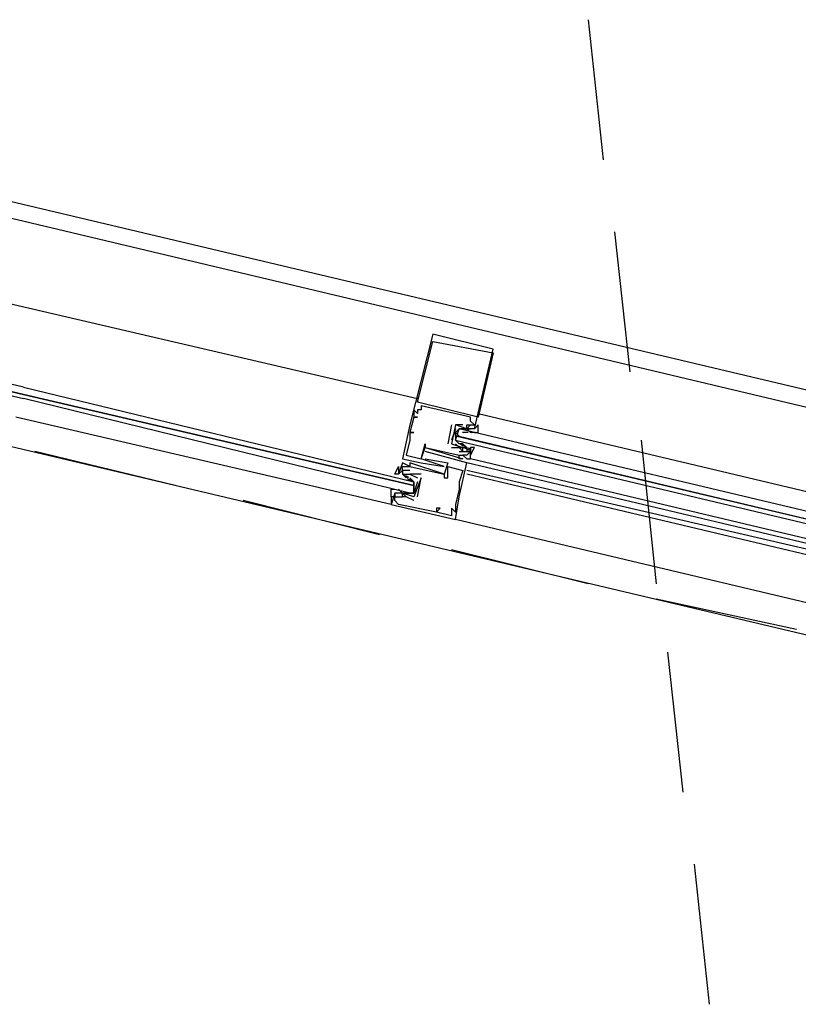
# Model space of a CAD drawing. Header units: feet. Extents: x -79 to 198, y -22 to 181.
# Tile 274 of 318: x 129.56 to 132.3, y 121.95 to 125.42. Entities that reach past the tile are written whole.
import ezdxf

# ---------------------------------------------------------------- set-up
doc = ezdxf.new("R2010")
doc.units = ezdxf.units.FT
doc.layers.add('A-LINEA', color=7, linetype='CONTINUOUS')

msp = doc.modelspace()

# ---------------------------------------------------------------- linework, layer by layer
at = {"layer": 'A-LINEA'}
for p, q in [((131.56, 125.4178), (131.6133, 124.9244)), ((135.4933, 123.3644), (127.6133, 125.2311)), ((127.9333, 125.0978), (134.3333, 123.5778)), ((131.6533, 124.6711), (131.7067, 124.1778)), ((127.7467, 124.3378), (134.16, 122.8178)), ((131.0133, 124.3111), (131.0133, 124.3111)), ((131.0133, 124.2844), (131.0133, 124.2844)), ((131.2267, 124.2578), (131.2267, 124.2578)), ((131.2267, 124.2444), (131.2267, 124.2444)), ((130.9467, 124.0444), (130.9467, 124.0444)), ((130.96, 124.0711), (130.96, 124.0711)), ((130.96, 124.0444), (130.96, 124.0444)), ((130.9733, 124.0578), (130.9733, 124.0578)), ((130.9733, 124.0444), (130.9733, 124.0444)), ((130.9467, 124.0178), (130.9467, 124.0178)), ((130.9467, 124.0178), (130.9467, 124.0178)), ((130.96, 124.0311), (130.96, 124.0311)), ((130.96, 124.0178), (130.96, 124.0178)), ((131.1467, 124.0178), (131.1467, 124.0178)), ((131.1467, 124.0044), (131.1467, 124.0044)), ((131.1733, 124.0311), (133.8667, 123.3911)), ((131.1733, 124.0178), (131.1733, 124.0178)), ((130.9333, 123.9911), (130.9333, 123.9911)), ((131.08, 123.9911), (131.0667, 123.9244)), ((131.08, 123.9911), (131.08, 123.9911)), ((131.0933, 123.9778), (131.08, 123.9378)), ((131.0933, 123.9911), (131.0933, 123.9911)), ((131.12, 123.9911), (131.0933, 123.9911)), ((131.0933, 123.9911), (131.0933, 123.9911)), ((131.0933, 123.9911), (131.0933, 123.9911)), ((131.12, 123.9911), (131.12, 123.9911)), ((131.12, 123.9778), (131.12, 123.9778)), ((131.1333, 123.9911), (131.1333, 123.9911)), ((131.1333, 123.9911), (131.1333, 123.9911)), ((131.1333, 123.9778), (131.1333, 123.9778)), ((131.1333, 123.9778), (131.1333, 123.9778)), ((131.1333, 123.9778), (131.1467, 123.9644)), ((131.1467, 123.9911), (131.1467, 123.9911)), ((131.1467, 123.9778), (131.1467, 123.9778)), ((131.16, 123.9911), (131.16, 123.9911)), ((131.16, 123.9778), (131.16, 123.9778)), ((130.9333, 123.9644), (130.9333, 123.9644)), ((130.9333, 123.9644), (130.9333, 123.9644)), ((130.9333, 123.9378), (130.9333, 123.9378)), ((130.9467, 123.9644), (130.9467, 123.9644)), ((131.0933, 123.9511), (131.0933, 123.9644)), ((131.0933, 123.9378), (131.0933, 123.9378)), ((131.1177, 123.9653), (131.1381, 123.9659)), ((131.1235, 123.9646), (131.1354, 123.9656)), ((131.1333, 123.9644), (131.1333, 123.9644)), ((131.1449, 123.9652), (131.1632, 123.9655)), ((131.1467, 123.9644), (131.1467, 123.9644)), ((131.1502, 123.9646), (131.1621, 123.9656)), ((131.7467, 123.9378), (131.8, 123.4311)), ((130.9867, 123.9244), (130.9867, 123.9244)), ((130.9867, 123.9111), (130.9867, 123.9111)), ((130.9867, 123.9111), (130.9867, 123.9111)), ((131.0667, 123.9244), (131.0667, 123.9244)), ((131.08, 123.9244), (131.08, 123.9244)), ((131.08, 123.9244), (131.08, 123.9244)), ((131.08, 123.9111), (131.08, 123.9111)), ((131.1067, 123.9244), (131.1067, 123.9244)), ((131.1067, 123.9111), (131.1067, 123.9111)), ((131.1067, 123.9111), (131.1067, 123.9111)), ((131.1222, 123.9159), (131.1121, 123.9222)), ((131.1305, 123.9131), (131.1126, 123.9227)), ((131.1333, 123.9111), (131.12, 123.9244)), ((131.12, 123.9111), (131.12, 123.9111)), ((131.12, 123.9111), (131.12, 123.9111)), ((131.1426, 123.9008), (131.1263, 123.9093)), ((131.1333, 123.9244), (131.1333, 123.9244)), ((131.1333, 123.9111), (131.1333, 123.9111)), ((131.1489, 123.9026), (131.1387, 123.9088)), ((131.1467, 123.9111), (131.1467, 123.9111)), ((130.1067, 123.7778), (129.6133, 123.8978)), ((130.9067, 123.8711), (130.9067, 123.8711)), ((130.92, 123.8844), (130.92, 123.8844)), ((130.9733, 123.8711), (130.9733, 123.8711)), ((130.9733, 123.8711), (130.9733, 123.8711)), ((130.9867, 123.8978), (130.9867, 123.8978)), ((130.9867, 123.8844), (130.9867, 123.8844)), ((130.9867, 123.8711), (130.9867, 123.8711)), ((131.1067, 123.8978), (131.1067, 123.8978)), ((131.1067, 123.8844), (131.1067, 123.8844)), ((131.1067, 123.8844), (131.1067, 123.8844)), ((131.1067, 123.8711), (131.1067, 123.8711)), ((131.12, 123.8978), (131.12, 123.8978)), ((131.12, 123.8844), (131.12, 123.8844)), ((131.12, 123.8844), (131.12, 123.8844)), ((131.12, 123.8711), (131.12, 123.8711)), ((131.1333, 123.8844), (131.1333, 123.8844)), ((131.1333, 123.8711), (131.1333, 123.8711)), ((131.1467, 123.8978), (131.1467, 123.8978)), ((131.1467, 123.8978), (131.1467, 123.8978)), ((133.84, 123.2311), (131.1467, 123.8711)), ((131.1467, 123.8711), (131.1467, 123.8711)), ((131.1467, 123.8711), (131.1467, 123.8711)), ((131.1467, 123.8711), (131.1467, 123.8711)), ((131.1467, 123.8711), (131.1467, 123.8711)), ((130.9067, 123.8578), (130.9067, 123.8578)), ((130.9067, 123.8444), (130.9067, 123.8444)), ((130.9067, 123.8311), (130.9067, 123.8311)), ((130.9333, 123.8578), (130.9333, 123.8578)), ((130.9333, 123.8444), (130.9333, 123.8444)), ((130.9333, 123.8444), (130.9333, 123.8444)), ((130.9333, 123.8311), (130.9333, 123.8311)), ((130.9733, 123.8578), (130.9733, 123.8578)), ((131.0533, 123.8444), (131.0533, 123.8444)), ((131.0667, 123.8578), (131.0667, 123.8578)), ((131.0667, 123.8444), (131.0667, 123.8444)), ((131.12, 123.8311), (131.12, 123.8311)), ((133.8267, 123.2178), (131.1333, 123.8578)), ((131.1333, 123.8578), (131.1333, 123.8578)), ((133.8267, 123.2044), (131.1333, 123.8311)), ((130.8933, 123.8178), (130.8933, 123.8178)), ((130.9067, 123.8178), (130.9067, 123.8178)), ((130.92, 123.8044), (130.9067, 123.8178)), ((130.9108, 123.8147), (130.927, 123.8063)), ((130.9178, 123.8129), (130.9279, 123.8067)), ((130.92, 123.8178), (130.92, 123.8178)), ((130.92, 123.8044), (130.92, 123.8044)), ((130.9228, 123.8025), (130.9408, 123.7928)), ((130.9311, 123.7996), (130.9413, 123.7934)), ((130.9333, 123.8178), (130.9333, 123.8178)), ((130.9333, 123.8178), (130.9333, 123.8178)), ((130.9333, 123.8044), (130.9333, 123.8044)), ((130.96, 123.7378), (130.9733, 123.8044)), ((130.96, 123.8044), (130.96, 123.8044)), ((130.96, 123.8044), (130.96, 123.8044)), ((130.9733, 123.8178), (130.9733, 123.8178)), ((130.9733, 123.8044), (130.9733, 123.8044)), ((130.9733, 123.8044), (130.9733, 123.8044)), ((131.0533, 123.8178), (131.0533, 123.8178)), ((131.0533, 123.8178), (131.0533, 123.8178)), ((131.0533, 123.8044), (131.0533, 123.8044)), ((131.0667, 123.8044), (131.0667, 123.8044)), ((133.8267, 123.1778), (131.1333, 123.8178)), ((130.8933, 123.7644), (130.9067, 123.7511)), ((130.9067, 123.7644), (130.9067, 123.7644)), ((130.9467, 123.7911), (130.9467, 123.7911)), ((130.9467, 123.7644), (130.9467, 123.7778)), ((131.1067, 123.7911), (131.1067, 123.7911)), ((131.1067, 123.7644), (131.1067, 123.7644)), ((130.88, 123.7511), (130.8667, 123.7111)), ((130.88, 123.7511), (130.88, 123.7511)), ((130.88, 123.7378), (130.88, 123.7378)), ((130.9085, 123.7503), (130.8902, 123.7501)), ((130.8933, 123.7511), (130.8933, 123.7511)), ((130.9165, 123.751), (130.9046, 123.7499)), ((130.9067, 123.7511), (130.9067, 123.7511)), ((130.9067, 123.7511), (130.9067, 123.7511)), ((130.9067, 123.7378), (130.9067, 123.7378)), ((130.9067, 123.7378), (130.9067, 123.7378)), ((130.9356, 123.7503), (130.9152, 123.7497)), ((130.9298, 123.751), (130.9179, 123.7499)), ((130.92, 123.7378), (130.92, 123.7378)), ((130.92, 123.7378), (130.92, 123.7378)), ((130.9333, 123.7511), (130.9333, 123.7511)), ((130.9467, 123.7378), (130.9467, 123.7378)), ((130.9467, 123.7378), (130.9467, 123.7378)), ((130.96, 123.7378), (130.96, 123.7378)), ((131.1067, 123.7378), (131.1067, 123.7378)), ((130.8267, 123.6044), (130.3467, 123.7244)), ((130.8667, 123.7111), (130.8667, 123.7111)), ((130.88, 123.7244), (130.88, 123.7244)), ((130.8933, 123.7111), (130.8933, 123.7111)), ((130.9467, 123.7244), (130.9467, 123.7244)), ((131.0267, 123.6978), (131.0267, 123.6978)), ((131.04, 123.6978), (131.04, 123.6978)), ((131.08, 123.6978), (131.08, 123.6978)), ((131.0933, 123.7111), (131.0933, 123.7111)), ((131.0267, 123.6844), (131.0267, 123.6844)), ((131.0267, 123.6844), (131.0267, 123.6844)), ((131.08, 123.6844), (131.08, 123.6844)), ((131.08, 123.6711), (131.08, 123.6711)), ((131.0933, 123.6844), (131.0933, 123.6844)), ((133.7867, 123.0178), (131.0933, 123.6578)), ((131.0933, 123.6578), (131.0933, 123.6578)), ((131.56, 123.4311), (131.08, 123.5511)), ((132.2933, 123.2711), (131.8, 123.3778)), ((131.84, 123.1911), (131.8933, 122.6978)), ((131.9333, 122.4444), (131.9867, 121.9511))]:
    msp.add_line(p, q, dxfattribs=at)
for points in [[(127.8667, 124.8044), (129.64, 124.3911), (130.96, 124.0844)], [(129.5733, 124.1244), (127.88, 124.5244), (127.88, 124.5111), (127.88, 124.4978), (129.5733, 124.0978), (127.88, 124.4978), (127.8667, 124.4844), (129.5733, 124.0844)], [(131.16, 123.9778), (131.2267, 124.2578), (131.0133, 124.3111), (130.9333, 123.9911), (130.9067, 123.8711), (130.9733, 123.8578), (131.0533, 123.8444), (130.9733, 123.8711), (130.9867, 123.9111), (131.12, 123.8711), (131.1067, 123.8711), (131.1067, 123.8844), (131.12, 123.8844), (131.1333, 123.8711), (131.1467, 123.8711), (131.1467, 123.8978), (131.1467, 123.9111)], [(131.0133, 124.2844), (131.2267, 124.2444), (131.1733, 124.0178), (130.96, 124.0711), (131.0133, 124.2844)], [(129.5733, 124.1244), (130.9467, 123.7911), (130.9467, 123.7778), (129.5733, 124.0978), (130.9467, 123.7778), (130.9467, 123.7644), (130.9467, 123.7511), (130.9333, 123.7511), (129.5733, 124.0844)], [(131.1333, 123.9911), (131.1333, 123.9911), (131.16, 123.9911), (131.1467, 124.0044), (131.1467, 124.0178), (130.9733, 124.0578), (130.9733, 124.0444), (130.96, 124.0444), (130.96, 124.0311), (130.9467, 124.0444), (130.9467, 124.0178), (130.96, 124.0178), (130.9467, 124.0178), (130.9333, 123.9644), (130.9467, 123.9644), (130.9333, 123.9644), (130.9333, 123.9378), (130.92, 123.8844), (130.9733, 123.8711), (130.9867, 123.9244), (130.9867, 123.9111), (131.1067, 123.8844), (131.1067, 123.8844)], [(130.8667, 123.7378), (130.8667, 123.7378), (130.8667, 123.7111), (129.5467, 124.0178)], [(131.1333, 123.9778), (131.0933, 123.9911), (131.08, 123.9244), (131.12, 123.9111), (131.1067, 123.9111), (131.12, 123.8978), (131.12, 123.9111), (131.1333, 123.9111), (131.1333, 123.9111)], [(131.12, 123.9244), (131.1067, 123.9244), (131.0933, 123.9378), (131.1067, 123.9778), (131.12, 123.9778), (131.1333, 123.9778)], [(133.8533, 123.3244), (131.1067, 123.9778), (131.0933, 123.9644), (131.1067, 123.9511), (133.8533, 123.2978), (131.0933, 123.9511), (131.0933, 123.9378), (133.84, 123.2844)], [(131.16, 123.9644), (131.1733, 123.9644), (131.1733, 123.9911), (131.16, 123.9778), (131.1467, 123.9778), (131.1333, 123.9778), (131.12, 123.9778), (131.1067, 123.9778)], [(131.1333, 123.9778), (131.1333, 123.9911), (131.1467, 123.9911), (131.1333, 123.9778), (131.1467, 123.9778)], [(131.08, 123.9111), (131.1067, 123.9111), (131.1067, 123.9111)], [(131.0933, 123.9244), (131.1067, 123.9111), (131.12, 123.9111), (131.1333, 123.9111), (131.1333, 123.8978), (131.1467, 123.8978), (131.1467, 123.9111), (131.1467, 123.8978), (131.1467, 123.8844), (131.16, 123.9111), (131.1467, 123.9111)], [(130.8667, 123.7111), (131.0933, 123.6578), (131.1067, 123.7378), (131.1333, 123.8578), (130.9867, 123.8978)], [(130.9867, 123.8711), (131.0667, 123.8578), (131.0533, 123.8178), (130.9333, 123.8578), (130.9333, 123.8444), (130.9067, 123.8578), (130.8933, 123.8178)], [(131.1067, 123.8978), (131.1467, 123.8978), (131.1333, 123.8844), (131.12, 123.8844)], [(131.1467, 123.8711), (131.1467, 123.8844), (131.1467, 123.8844)], [(131.1467, 123.8711), (131.1467, 123.8844), (131.1467, 123.8844)], [(131.1467, 123.8711), (131.1467, 123.8844), (131.1467, 123.8844)], [(130.8933, 123.8178), (130.88, 123.8178), (130.8933, 123.8444), (130.8933, 123.8178), (130.9067, 123.8311), (130.9067, 123.8178), (130.92, 123.8178), (130.9333, 123.8178), (130.96, 123.8044)], [(130.9333, 123.8311), (130.9067, 123.8311), (130.9067, 123.8444), (130.9333, 123.8444), (130.9333, 123.8444), (131.0533, 123.8178), (131.0533, 123.8044), (131.0667, 123.8044), (131.0667, 123.8444), (131.12, 123.8311), (131.1067, 123.7911), (131.1067, 123.7644), (131.0933, 123.7111), (131.0933, 123.6844), (131.08, 123.6978), (131.08, 123.6844), (131.08, 123.6711)], [(130.9733, 123.8044), (130.9467, 123.7378), (130.9067, 123.7511), (130.92, 123.7378), (130.9067, 123.7378), (130.9067, 123.7511)], [(130.92, 123.8178), (130.9333, 123.8178), (130.96, 123.8044)], [(130.92, 123.7511), (130.9467, 123.7511), (130.9467, 123.7911), (130.9333, 123.8044)], [(130.9733, 123.8178), (130.9333, 123.8178), (130.9333, 123.8178)], [(130.96, 123.7911), (130.9467, 123.7511), (130.92, 123.7511), (130.9067, 123.7511), (130.8933, 123.7511), (130.88, 123.7511), (130.88, 123.7378), (130.8667, 123.7378), (130.8667, 123.7644), (130.88, 123.7644)], [(130.8667, 123.7378), (130.8667, 123.7378), (130.8667, 123.7111)], [(130.8667, 123.7378), (130.8667, 123.7378), (130.8667, 123.7111)], [(131.08, 123.6711), (131.0267, 123.6844), (131.04, 123.6978), (131.0267, 123.6978), (131.0267, 123.6844), (130.8933, 123.7111), (130.88, 123.7244), (130.88, 123.7378), (130.9067, 123.7378)], [(130.9467, 123.7244), (130.92, 123.7378), (130.92, 123.7378)]]:
    msp.add_lwpolyline(points, dxfattribs=at)

doc.saveas('drawing.dxf')
